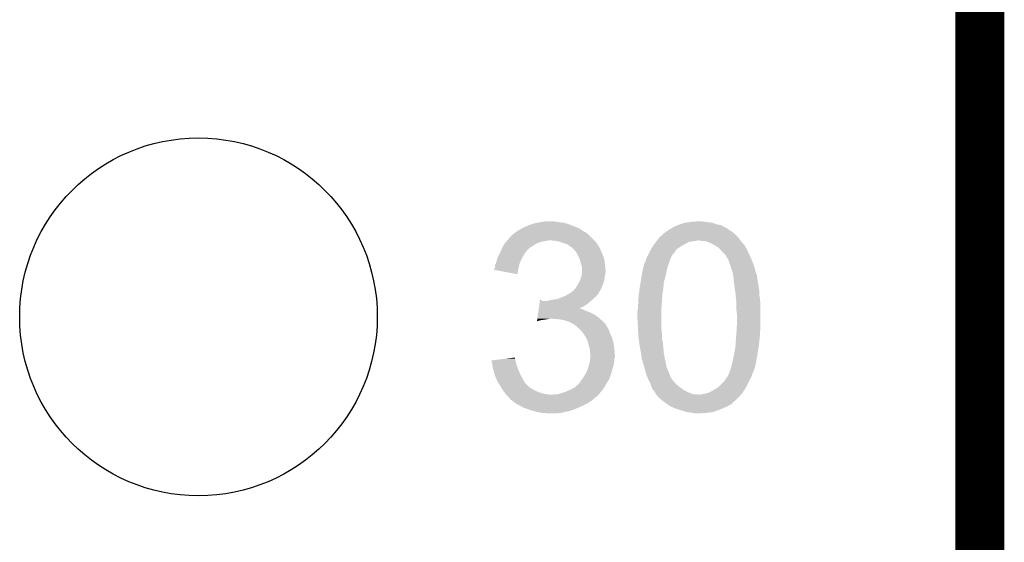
# Model space of a CAD drawing. Extents: x -9 to 122, y -9 to 65.
# Tile 282 of 308: x 116.52 to 121.63, y 28.1 to 30.81. Entities that reach past the tile are written whole.
import ezdxf

# ---------------------------------------------------------------- set-up
doc = ezdxf.new("R2010")
doc.units = 0
doc.layers.get('0').update_dxf_attribs({"linetype": 'CONTINUOUS'})
for name, color, linetype in [('CLICKER_4_FOR_R7FA4M2A_V100_GKO', 14, 'CONTINUOUS'), ('CLICKER_4_FOR_R7FA4M2A_V100_GTO', 12, 'CONTINUOUS'), ('CLICKER_4_FOR_R7FA4M2A_V100_GTS', 13, 'CONTINUOUS')]:
    doc.layers.add(name, color=color, linetype=linetype)

# ---------------------------------------------------------------- blocks, each defined once
blk = doc.blocks.new('ROUND_38')
blk.add_circle((0, 0), 0.9271)

msp = doc.modelspace()

# ---------------------------------------------------------------- linework, layer by layer
at = {"layer": 'CLICKER_4_FOR_R7FA4M2A_V100_GKO', "const_width": 0.254}
msp.add_lwpolyline([(121.5009, -4.96062), (121.5009, 60.833)], dxfattribs=at)
at = {"layer": 'CLICKER_4_FOR_R7FA4M2A_V100_GTO'}
for points in [[(119.23268, 29.76372), (119.253002, 29.76626), (119.3038, 29.76372), (119.288562, 29.76626)], [(120.00738, 29.76372), (120.045478, 29.76626), (120.07342, 29.76372), (120.058182, 29.76626)], [(119.09552, 29.71038), (119.103136, 29.715458), (119.45366, 29.71038), (119.443502, 29.715458)], [(119.103136, 29.715458), (119.110762, 29.72054), (119.443502, 29.715458), (119.43715, 29.72054)], [(119.110762, 29.72054), (119.120914, 29.725618), (119.43715, 29.72054), (119.430802, 29.725618)], [(119.120914, 29.725618), (119.120918, 29.72562), (119.430802, 29.725618), (119.430798, 29.72562)], [(119.120918, 29.72562), (119.125144, 29.728156), (119.430798, 29.72562), (119.423196, 29.728156)], [(119.125144, 29.728156), (119.12935, 29.730678), (119.423196, 29.728156), (119.42318, 29.730678)], [(119.12935, 29.730678), (119.129386, 29.7307), (119.42318, 29.730678), (119.420644, 29.7307)], [(119.129386, 29.7307), (119.133622, 29.73324), (119.420644, 29.7307), (119.414296, 29.73324)], [(119.133622, 29.73324), (119.161562, 29.745942), (119.414296, 29.73324), (119.38254, 29.745942)], [(119.161562, 29.745942), (119.178074, 29.751022), (119.38254, 29.745942), (119.36984, 29.751022)], [(119.178074, 29.751022), (119.19458, 29.7561), (119.36984, 29.751022), (119.352912, 29.7561)], [(119.19458, 29.7561), (119.20728, 29.75864), (119.352912, 29.7561), (119.344442, 29.75864)], [(119.20728, 29.75864), (119.21998, 29.76118), (119.344442, 29.75864), (119.32158, 29.76118)], [(119.21998, 29.76118), (119.23268, 29.76372), (119.32158, 29.76118), (119.3038, 29.76372)], [(119.870234, 29.710386), (119.88038, 29.715462), (120.218192, 29.710386), (120.210578, 29.715462)], [(119.88038, 29.715462), (119.88546, 29.72054), (120.210578, 29.715462), (120.20296, 29.72054)], [(119.88546, 29.72054), (119.888004, 29.72308), (120.20296, 29.72054), (120.199574, 29.72308)], [(119.888004, 29.72308), (119.895622, 29.725622), (120.199574, 29.72308), (120.196184, 29.725622)], [(119.895622, 29.725622), (119.899682, 29.72816), (120.196184, 29.725622), (120.1928, 29.72816)], [(119.899682, 29.72816), (119.907804, 29.733236), (120.1928, 29.72816), (120.185186, 29.733236)], [(119.907804, 29.733236), (119.90781, 29.73324), (120.185186, 29.733236), (120.182646, 29.73324)], [(119.90781, 29.73324), (119.91594, 29.73832), (120.182646, 29.73324), (120.173502, 29.73832)], [(119.91594, 29.73832), (119.934988, 29.74594), (120.173502, 29.73832), (120.159784, 29.74594)], [(119.934988, 29.74594), (119.941338, 29.74848), (120.159784, 29.74594), (120.147084, 29.74848)], [(119.941338, 29.74848), (119.948958, 29.75102), (120.147084, 29.74848), (120.134382, 29.75102)], [(119.948958, 29.75102), (119.971814, 29.758638), (120.134382, 29.75102), (120.114064, 29.758638)], [(119.971814, 29.758638), (119.971822, 29.75864), (120.114064, 29.758638), (120.114048, 29.75864)], [(119.971822, 29.75864), (119.9896, 29.76118), (120.114048, 29.75864), (120.0912, 29.76118)], [(119.9896, 29.76118), (120.00738, 29.76372), (120.0912, 29.76118), (120.07342, 29.76372)], [(119.046568, 29.66212), (119.048646, 29.66466), (119.235218, 29.66212), (119.253, 29.66466)], [(119.048646, 29.66466), (119.050724, 29.6672), (119.253, 29.66466), (119.265698, 29.6672)], [(119.050724, 29.6672), (119.05488, 29.672278), (119.501922, 29.6672), (119.496844, 29.672278)], [(119.05488, 29.672278), (119.073358, 29.692602), (119.496844, 29.672278), (119.47652, 29.692602)], [(119.073358, 29.692602), (119.080286, 29.70022), (119.47652, 29.692602), (119.467632, 29.70022)], [(119.080286, 29.70022), (119.082826, 29.700226), (119.467632, 29.70022), (119.467626, 29.700226)], [(119.082826, 29.700226), (119.085364, 29.702762), (119.467626, 29.700226), (119.464666, 29.702762)], [(119.085364, 29.702762), (119.09044, 29.705302), (119.464666, 29.702762), (119.461702, 29.705302)], [(119.09044, 29.705302), (119.092978, 29.70784), (119.461702, 29.705302), (119.45874, 29.70784)], [(119.092978, 29.70784), (119.09552, 29.71038), (119.45874, 29.70784), (119.45366, 29.71038)], [(119.301258, 29.66466), (119.275862, 29.6672), (119.504462, 29.66466), (119.501922, 29.6672)], [(119.324118, 29.65958), (119.301258, 29.66466), (119.50954, 29.65958), (119.504462, 29.66466)], [(119.823992, 29.66212), (119.826024, 29.664662), (120.015, 29.66212), (120.030242, 29.664662)], [(119.826024, 29.664662), (119.828056, 29.6672), (120.030242, 29.664662), (120.035324, 29.6672)], [(119.828056, 29.6672), (119.840246, 29.682438), (120.26011, 29.6672), (120.24868, 29.682438)], [(119.840246, 29.682438), (119.84228, 29.68498), (120.24868, 29.682438), (120.24614, 29.68498)], [(119.84228, 29.68498), (119.856396, 29.697682), (120.24614, 29.68498), (120.233438, 29.697682)], [(119.856396, 29.697682), (119.867686, 29.70784), (120.233438, 29.697682), (120.22125, 29.70784)], [(119.867686, 29.70784), (119.87022, 29.707862), (120.22125, 29.70784), (120.221222, 29.707862)], [(119.87022, 29.707862), (119.870232, 29.71038), (120.221222, 29.707862), (120.2182, 29.71038)], [(119.870232, 29.71038), (119.870234, 29.710386), (120.2182, 29.71038), (120.218192, 29.710386)], [(120.058182, 29.66466), (120.042938, 29.6672), (120.262016, 29.66466), (120.26011, 29.6672)], [(120.075964, 29.664658), (120.058182, 29.66466), (120.262018, 29.664658), (120.262016, 29.66466)], [(120.08231, 29.66212), (120.075964, 29.664658), (120.26392, 29.66212), (120.262018, 29.664658)], [(119.01424, 29.60624), (119.01678, 29.61132), (119.14632, 29.60624), (119.15013, 29.61132)], [(119.01678, 29.61132), (119.019122, 29.616398), (119.15013, 29.61132), (119.15394, 29.616398)], [(119.019122, 29.616398), (119.02264, 29.624018), (119.15394, 29.616398), (119.161558, 29.624018)], [(119.02264, 29.624018), (119.028504, 29.63672), (119.161558, 29.624018), (119.179342, 29.63672)], [(119.028504, 29.63672), (119.032022, 29.64434), (119.179342, 29.63672), (119.191534, 29.64434)], [(119.032022, 29.64434), (119.036176, 29.649418), (119.191534, 29.64434), (119.19966, 29.649418)], [(119.036176, 29.649418), (119.042412, 29.65704), (119.19966, 29.649418), (119.217438, 29.65704)], [(119.042412, 29.65704), (119.046568, 29.66212), (119.217438, 29.65704), (119.235218, 29.66212)], [(119.34444, 29.65196), (119.324118, 29.65958), (119.51462, 29.65196), (119.50954, 29.65958)], [(119.362218, 29.646882), (119.34444, 29.65196), (119.518004, 29.646882), (119.51462, 29.65196)], [(119.37492, 29.63672), (119.362218, 29.646882), (119.524778, 29.63672), (119.518004, 29.646882)], [(119.374928, 29.636716), (119.37492, 29.63672), (119.52478, 29.636716), (119.524778, 29.63672)], [(119.380012, 29.634174), (119.374928, 29.636716), (119.524786, 29.634174), (119.52478, 29.636716)], [(119.385074, 29.631642), (119.380012, 29.634174), (119.527318, 29.631642), (119.524786, 29.634174)], [(119.386774, 29.629096), (119.385074, 29.631642), (119.52986, 29.629096), (119.527318, 29.631642)], [(119.390156, 29.624028), (119.386774, 29.629096), (119.531888, 29.624028), (119.52986, 29.629096)], [(119.392692, 29.62402), (119.390156, 29.624028), (119.531892, 29.62402), (119.531888, 29.624028)], [(119.399228, 29.6164), (119.392692, 29.62402), (119.53494, 29.6164), (119.531892, 29.62402)], [(119.40794, 29.60624), (119.399228, 29.6164), (119.539296, 29.60624), (119.53494, 29.6164)], [(119.79021, 29.608782), (119.796562, 29.621484), (119.921022, 29.608782), (119.928644, 29.621484)], [(119.796562, 29.621484), (119.80037, 29.6291), (119.928644, 29.621484), (119.94134, 29.6291)], [(119.80037, 29.6291), (119.801642, 29.63164), (119.94134, 29.6291), (119.944724, 29.63164)], [(119.801642, 29.63164), (119.805336, 29.636722), (119.944724, 29.63164), (119.9515, 29.636722)], [(119.805336, 29.636722), (119.81457, 29.64942), (119.9515, 29.636722), (119.97436, 29.64942)], [(119.81457, 29.64942), (119.82196, 29.65958), (119.97436, 29.64942), (119.994684, 29.65958)], [(119.82196, 29.65958), (119.823992, 29.66212), (119.994684, 29.65958), (120.015, 29.66212)], [(120.10136, 29.6545), (120.08231, 29.66212), (120.270586, 29.6545), (120.26392, 29.66212)], [(120.126758, 29.6418), (120.10136, 29.6545), (120.281696, 29.6418), (120.270586, 29.6545)], [(120.126768, 29.641794), (120.126758, 29.6418), (120.2817, 29.641794), (120.281696, 29.6418)], [(120.130832, 29.639254), (120.126768, 29.641794), (120.281704, 29.639254), (120.2817, 29.641794)], [(120.143012, 29.631642), (120.130832, 29.639254), (120.28678, 29.631642), (120.281704, 29.639254)], [(120.147082, 29.629098), (120.143012, 29.631642), (120.288306, 29.629098), (120.28678, 29.631642)], [(120.15579, 29.618938), (120.147082, 29.629098), (120.2944, 29.618938), (120.288306, 29.629098)], [(120.162318, 29.61132), (120.15579, 29.618938), (120.297666, 29.61132), (120.2944, 29.618938)], [(120.172478, 29.60116), (120.162318, 29.61132), (120.30202, 29.60116), (120.297666, 29.61132)], [(118.99392, 29.555438), (118.999252, 29.573218), (119.118094, 29.555438), (119.126, 29.573218)], [(118.999252, 29.573218), (119.00154, 29.58084), (119.126, 29.573218), (119.130354, 29.58084)], [(119.00154, 29.58084), (119.00662, 29.591002), (119.130354, 29.58084), (119.136162, 29.591002)], [(119.00662, 29.591002), (119.01424, 29.60624), (119.136162, 29.591002), (119.14632, 29.60624)], [(119.4181, 29.588462), (119.40794, 29.60624), (119.546914, 29.588462), (119.539296, 29.60624)], [(119.421368, 29.580838), (119.4181, 29.588462), (119.55018, 29.580838), (119.546914, 29.588462)], [(119.42572, 29.570682), (119.421368, 29.580838), (119.55272, 29.570682), (119.55018, 29.580838)], [(119.428624, 29.560518), (119.42572, 29.570682), (119.55526, 29.560518), (119.55272, 29.570682)], [(119.4308, 29.5529), (119.428624, 29.560518), (119.556022, 29.5529), (119.55526, 29.560518)], [(119.76608, 29.555442), (119.768618, 29.56306), (119.89054, 29.555442), (119.893588, 29.56306)], [(119.768618, 29.56306), (119.77116, 29.573222), (119.893588, 29.56306), (119.897652, 29.573222)], [(119.77116, 29.573222), (119.774968, 29.58084), (119.897652, 29.573222), (119.9007, 29.58084)], [(119.774968, 29.58084), (119.77624, 29.58338), (119.9007, 29.58084), (119.90197, 29.58338)], [(119.77624, 29.58338), (119.777652, 29.585922), (119.90197, 29.58338), (119.903242, 29.585922)], [(119.777652, 29.585922), (119.781884, 29.593542), (119.903242, 29.585922), (119.908322, 29.593542)], [(119.781884, 29.593542), (119.783296, 29.596082), (119.908322, 29.593542), (119.910862, 29.596082)], [(119.783296, 29.596082), (119.78894, 29.60624), (119.910862, 29.596082), (119.918988, 29.60624)], [(119.78894, 29.60624), (119.79021, 29.608782), (119.918988, 29.60624), (119.921022, 29.608782)], [(120.18518, 29.588454), (120.172478, 29.60116), (120.308374, 29.588454), (120.30202, 29.60116)], [(120.185184, 29.585914), (120.18518, 29.588454), (120.309644, 29.585914), (120.308374, 29.588454)], [(120.188568, 29.58084), (120.185184, 29.585914), (120.31218, 29.58084), (120.309644, 29.585914)], [(120.19534, 29.57068), (120.188568, 29.58084), (120.316244, 29.57068), (120.31218, 29.58084)], [(120.201056, 29.55544), (120.19534, 29.57068), (120.32234, 29.55544), (120.316244, 29.57068)], [(118.981232, 29.514824), (118.985028, 29.52242), (119.106948, 29.514824), (119.10822, 29.52242)], [(119.103118, 29.491944), (118.981232, 29.514824), (119.103118, 29.491944), (119.106948, 29.514824)], [(118.985028, 29.52242), (118.9863, 29.524964), (119.10822, 29.52242), (119.108912, 29.524964)], [(118.9863, 29.532582), (118.988842, 29.542742), (119.11099, 29.532582), (119.11376, 29.542742)], [(118.9863, 29.524964), (118.9863, 29.532582), (119.108912, 29.524964), (119.11099, 29.532582)], [(118.988842, 29.542742), (118.991888, 29.55036), (119.11376, 29.542742), (119.115838, 29.55036)], [(118.991888, 29.55036), (118.99392, 29.555438), (119.115838, 29.55036), (119.118094, 29.555438)], [(119.43588, 29.537658), (119.4308, 29.5529), (119.557548, 29.537658), (119.556022, 29.5529)], [(119.436516, 29.53512), (119.43588, 29.537658), (119.5578, 29.53512), (119.557548, 29.537658)], [(119.43842, 29.527502), (119.436516, 29.53512), (119.558648, 29.527502), (119.5578, 29.53512)], [(119.43842, 29.512258), (119.43842, 29.527502), (119.56034, 29.512258), (119.558648, 29.527502)], [(119.43842, 29.502098), (119.43842, 29.512258), (119.56034, 29.502098), (119.56034, 29.512258)], [(119.75084, 29.50464), (119.755284, 29.52242), (119.875934, 29.50464), (119.88038, 29.52242)], [(119.755284, 29.52242), (119.759728, 29.5402), (119.88038, 29.52242), (119.88546, 29.5402)], [(119.759728, 29.5402), (119.761, 29.545282), (119.88546, 29.5402), (119.887154, 29.545282)], [(119.761, 29.545282), (119.761006, 29.547826), (119.887154, 29.545282), (119.888002, 29.547826)], [(119.761006, 29.547826), (119.763542, 29.550364), (119.888002, 29.547826), (119.888848, 29.550364)], [(119.763542, 29.550364), (119.766078, 29.55544), (119.888848, 29.550364), (119.89054, 29.55544)], [(119.766078, 29.55544), (119.76608, 29.555442), (119.89054, 29.55544), (119.89054, 29.555442)], [(120.20296, 29.55036), (120.201056, 29.55544), (120.324188, 29.55036), (120.32234, 29.55544)], [(120.210582, 29.527498), (120.20296, 29.55036), (120.3325, 29.527498), (120.324188, 29.55036)], [(120.2182, 29.504638), (120.210582, 29.527498), (120.338216, 29.504638), (120.3325, 29.527498)], [(119.425716, 29.456376), (119.42826, 29.461462), (119.552718, 29.456376), (119.553444, 29.461462)], [(119.42826, 29.461462), (119.432492, 29.47416), (119.553444, 29.461462), (119.55526, 29.47416)], [(119.432492, 29.47416), (119.43588, 29.48432), (119.55526, 29.47416), (119.556952, 29.48432)], [(119.43588, 29.48432), (119.436726, 29.4894), (119.556952, 29.48432), (119.5578, 29.4894)], [(119.436726, 29.4894), (119.43842, 29.499562), (119.5578, 29.4894), (119.559832, 29.499562)], [(119.43842, 29.499562), (119.43842, 29.502098), (119.559832, 29.499562), (119.56034, 29.502098)], [(119.74322, 29.45638), (119.746428, 29.476698), (119.864122, 29.45638), (119.87022, 29.476698)], [(119.746428, 29.476698), (119.750438, 29.5021), (119.87022, 29.476698), (119.8753, 29.5021)], [(119.750438, 29.5021), (119.75084, 29.50464), (119.8753, 29.5021), (119.875934, 29.50464)], [(120.219726, 29.497018), (120.2182, 29.504638), (120.34012, 29.497018), (120.338216, 29.504638)], [(120.220234, 29.494474), (120.219726, 29.497018), (120.340126, 29.494474), (120.34012, 29.497018)], [(120.22125, 29.489394), (120.220234, 29.494474), (120.3452, 29.489394), (120.340126, 29.494474)], [(120.222774, 29.481778), (120.22125, 29.489394), (120.3452, 29.481778), (120.3452, 29.489394)], [(120.22328, 29.47924), (120.222774, 29.481778), (120.345836, 29.47924), (120.3452, 29.481778)], [(120.223974, 29.471618), (120.22328, 29.47924), (120.34774, 29.471618), (120.345836, 29.47924)], [(120.224666, 29.463998), (120.223974, 29.471618), (120.34774, 29.463998), (120.34774, 29.471618)], [(120.22582, 29.4513), (120.224666, 29.463998), (120.35028, 29.4513), (120.34774, 29.463998)], [(119.385082, 29.4005), (119.395242, 29.408122), (119.527956, 29.4005), (119.532718, 29.408122)], [(119.395242, 29.408122), (119.401332, 29.415738), (119.532718, 29.408122), (119.537478, 29.415738)], [(119.401332, 29.415738), (119.4054, 29.420822), (119.537478, 29.415738), (119.539384, 29.420822)], [(119.4054, 29.420822), (119.418098, 29.44114), (119.539384, 29.420822), (119.547004, 29.44114)], [(119.418098, 29.44114), (119.425716, 29.456376), (119.547004, 29.44114), (119.552718, 29.456376)], [(119.73291, 29.3878), (119.7356, 29.41066), (119.85498, 29.3878), (119.858496, 29.41066)], [(119.7356, 29.41066), (119.737292, 29.420818), (119.858496, 29.41066), (119.86006, 29.420818)], [(119.737292, 29.420818), (119.742372, 29.451302), (119.86006, 29.420818), (119.8626, 29.451302)], [(119.742372, 29.451302), (119.74322, 29.45638), (119.8626, 29.451302), (119.864122, 29.45638)], [(120.230176, 29.42082), (120.22582, 29.4513), (120.35536, 29.42082), (120.35028, 29.4513)], [(120.232716, 29.403038), (120.230176, 29.42082), (120.3579, 29.403038), (120.35536, 29.42082)], [(119.265702, 29.35478), (119.283482, 29.35986), (119.48668, 29.35478), (119.49176, 29.35986)], [(119.283482, 29.35986), (119.306342, 29.362402), (119.49176, 29.35986), (119.494302, 29.362402)], [(119.306342, 29.362402), (119.321576, 29.36748), (119.494302, 29.362402), (119.49938, 29.36748)], [(119.321576, 29.36748), (119.329198, 29.37002), (119.49938, 29.36748), (119.502554, 29.37002)], [(119.329198, 29.37002), (119.346338, 29.377638), (119.502554, 29.37002), (119.512078, 29.377638)], [(119.346338, 29.377638), (119.35206, 29.38018), (119.512078, 29.377638), (119.513984, 29.38018)], [(119.35206, 29.38018), (119.365774, 29.387798), (119.513984, 29.38018), (119.5197, 29.387798)], [(119.365774, 29.387798), (119.374914, 29.392874), (119.5197, 29.387798), (119.524774, 29.392874)], [(119.374914, 29.392874), (119.374926, 29.39288), (119.524774, 29.392874), (119.524774, 29.39288)], [(119.374926, 29.39288), (119.377466, 29.392886), (119.524774, 29.39288), (119.524774, 29.392886)], [(119.377466, 29.392886), (119.379996, 29.395416), (119.524774, 29.392886), (119.52478, 29.395416)], [(119.379996, 29.395416), (119.385082, 29.4005), (119.52478, 29.395416), (119.527956, 29.4005)], [(119.73052, 29.36748), (119.73291, 29.3878), (119.853624, 29.36748), (119.85498, 29.3878)], [(119.73052, 29.347162), (119.73052, 29.36748), (119.85227, 29.347162), (119.853624, 29.36748)], [(120.23344, 29.39796), (120.232716, 29.403038), (120.3579, 29.39796), (120.3579, 29.403038)], [(120.234966, 29.38272), (120.23344, 29.39796), (120.3579, 29.38272), (120.3579, 29.39796)], [(120.236744, 29.36494), (120.234966, 29.38272), (120.36044, 29.36494), (120.3579, 29.38272)], [(120.23852, 29.347162), (120.236744, 29.36494), (120.362416, 29.347162), (120.36044, 29.36494)], [(119.212732, 29.30398), (119.213822, 29.311598), (119.45366, 29.30398), (119.438424, 29.311598)], [(119.213822, 29.3116), (119.214186, 29.314138), (119.433344, 29.3116), (119.428264, 29.314138)], [(119.213822, 29.311598), (119.213822, 29.3116), (119.438424, 29.311598), (119.433344, 29.3116)], [(119.214186, 29.31414), (119.216002, 29.326842), (119.425806, 29.31414), (119.44858, 29.326842)], [(119.214186, 29.314138), (119.214186, 29.31414), (119.428264, 29.314138), (119.425806, 29.31414)], [(119.216002, 29.326842), (119.217818, 29.33954), (119.44858, 29.326842), (119.468898, 29.33954)], [(119.217818, 29.33954), (119.219636, 29.35224), (119.468898, 29.33954), (119.483716, 29.35224)], [(119.219636, 29.35224), (119.219998, 29.354778), (119.232684, 29.35224), (119.225062, 29.354778)], [(119.219998, 29.354778), (119.22, 29.35478), (119.225062, 29.354778), (119.22, 29.35478)], [(119.250462, 29.35224), (119.265702, 29.35478), (119.483716, 29.35224), (119.48668, 29.35478)], [(119.72544, 29.296362), (119.727978, 29.3116), (119.8499, 29.296362), (119.8499, 29.3116)], [(119.727978, 29.3116), (119.72798, 29.311602), (119.8499, 29.3116), (119.8499, 29.311602)], [(119.72798, 29.32684), (119.73052, 29.347162), (119.850916, 29.32684), (119.85227, 29.347162)], [(119.72798, 29.311602), (119.72798, 29.32684), (119.8499, 29.311602), (119.850916, 29.32684)], [(120.23852, 29.342078), (120.23852, 29.347162), (120.36298, 29.342078), (120.362416, 29.347162)], [(120.23852, 29.30652), (120.23852, 29.342078), (120.36298, 29.30652), (120.36298, 29.342078)], [(120.24106, 29.288738), (120.23852, 29.30652), (120.36298, 29.288738), (120.36298, 29.30652)], [(119.205466, 29.25318), (119.205828, 29.25572), (119.222518, 29.25318), (119.2403, 29.25572)], [(119.205828, 29.25572), (119.206192, 29.25826), (119.2403, 29.25572), (119.25554, 29.25826)], [(119.206192, 29.25826), (119.206556, 29.2608), (119.25554, 29.25826), (119.268238, 29.2608)], [(119.206556, 29.2608), (119.208008, 29.27096), (119.531314, 29.2608), (119.519702, 29.27096)], [(119.208008, 29.27096), (119.210188, 29.286198), (119.519702, 29.27096), (119.496842, 29.286198)], [(119.210188, 29.286198), (119.211642, 29.29636), (119.496842, 29.286198), (119.47398, 29.29636)], [(119.211642, 29.29636), (119.212732, 29.30398), (119.47398, 29.29636), (119.45366, 29.30398)], [(119.319042, 29.25826), (119.288562, 29.2608), (119.534218, 29.25826), (119.531314, 29.2608)], [(119.34697, 29.253182), (119.319042, 29.25826), (119.54002, 29.253182), (119.534218, 29.25826)], [(119.72544, 29.265878), (119.72544, 29.296362), (119.8499, 29.265878), (119.8499, 29.296362)], [(119.72798, 29.21762), (119.72544, 29.265878), (119.8499, 29.21762), (119.8499, 29.265878)], [(120.24106, 29.2227), (120.24106, 29.288738), (120.36298, 29.2227), (120.36298, 29.288738)], [(119.204744, 29.248132), (119.205466, 29.25318), (119.204744, 29.248132), (119.222518, 29.25318)], [(119.34698, 29.25318), (119.34697, 29.253182), (119.540022, 29.25318), (119.54002, 29.253182)], [(119.369838, 29.24556), (119.34698, 29.25318), (119.547642, 29.24556), (119.540022, 29.25318)], [(119.390158, 29.2354), (119.369838, 29.24556), (119.5578, 29.2354), (119.547642, 29.24556)], [(119.393976, 29.232856), (119.390158, 29.2354), (119.560342, 29.232856), (119.5578, 29.2354)], [(119.401594, 29.227778), (119.393976, 29.232856), (119.562882, 29.227778), (119.560342, 29.232856)], [(119.4054, 29.22524), (119.401594, 29.227778), (119.564576, 29.22524), (119.562882, 29.227778)], [(119.410478, 29.220162), (119.4054, 29.22524), (119.56796, 29.220162), (119.564576, 29.22524)], [(119.415558, 29.215082), (119.410478, 29.220162), (119.571008, 29.215082), (119.56796, 29.220162)], [(119.42318, 29.21), (119.415558, 29.215082), (119.574058, 29.21), (119.571008, 29.215082)], [(119.42572, 29.207462), (119.42318, 29.21), (119.57558, 29.207462), (119.574058, 29.21)], [(119.425722, 29.20746), (119.42572, 29.207462), (119.575582, 29.20746), (119.57558, 29.207462)], [(119.4435, 29.187142), (119.425722, 29.20746), (119.5832, 29.187142), (119.575582, 29.20746)], [(119.728404, 29.210002), (119.72798, 29.21762), (119.8499, 29.210002), (119.8499, 29.21762)], [(119.729674, 29.18714), (119.728404, 29.210002), (119.85244, 29.18714), (119.8499, 29.210002)], [(120.238688, 29.187138), (120.240044, 29.20746), (120.36044, 29.187138), (120.36298, 29.20746)], [(120.240044, 29.20746), (120.24106, 29.2227), (120.36298, 29.20746), (120.36298, 29.2227)], [(119.443502, 29.18714), (119.4435, 29.187142), (119.5832, 29.18714), (119.5832, 29.187142)], [(119.458738, 29.164282), (119.443502, 29.18714), (119.593362, 29.164282), (119.5832, 29.18714)], [(119.45874, 29.16428), (119.458738, 29.164282), (119.593362, 29.16428), (119.593362, 29.164282)], [(119.468898, 29.141422), (119.45874, 29.16428), (119.600218, 29.141422), (119.593362, 29.16428)], [(119.73052, 29.1719), (119.729674, 29.18714), (119.85244, 29.1719), (119.85244, 29.18714)], [(119.731716, 29.161742), (119.73052, 29.1719), (119.85244, 29.161742), (119.85244, 29.1719)], [(119.734704, 29.136342), (119.731716, 29.161742), (119.85752, 29.136342), (119.85244, 29.161742)], [(120.234164, 29.12364), (120.23743, 29.16936), (120.35536, 29.12364), (120.36044, 29.16936)], [(120.23743, 29.16936), (120.23852, 29.1846), (120.36044, 29.16936), (120.36044, 29.1846)], [(120.23852, 29.1846), (120.238688, 29.187138), (120.36044, 29.1846), (120.36044, 29.187138)], [(119.469464, 29.13888), (119.468898, 29.141422), (119.60098, 29.13888), (119.600218, 29.141422)], [(119.47398, 29.118558), (119.469464, 29.13888), (119.604368, 29.118558), (119.60098, 29.13888)], [(119.476884, 29.108402), (119.47398, 29.118558), (119.60606, 29.108402), (119.604368, 29.118558)], [(119.47906, 29.100784), (119.476884, 29.108402), (119.606606, 29.100784), (119.60606, 29.108402)], [(119.47906, 29.085544), (119.47906, 29.100784), (119.607694, 29.085544), (119.606606, 29.100784)], [(119.7356, 29.12872), (119.734704, 29.136342), (119.858246, 29.12872), (119.85752, 29.136342)], [(119.74322, 29.08808), (119.7356, 29.12872), (119.862118, 29.08808), (119.858246, 29.12872)], [(120.22836, 29.08554), (120.23344, 29.113478), (120.349344, 29.08554), (120.353754, 29.113478)], [(120.23344, 29.113478), (120.234164, 29.12364), (120.353754, 29.113478), (120.35536, 29.12364)], [(118.968542, 29.0449), (119.009206, 29.049976), (119.092982, 29.0449), (119.09298, 29.049976)], [(119.009206, 29.049976), (119.049902, 29.055056), (119.09298, 29.049976), (119.090442, 29.055056)], [(119.049902, 29.055056), (119.09044, 29.060116), (119.090442, 29.055056), (119.09044, 29.060116)], [(119.481598, 29.080464), (119.47906, 29.085544), (119.608056, 29.080464), (119.607694, 29.085544)], [(119.47927, 29.042358), (119.480116, 29.052516), (119.60606, 29.042358), (119.60606, 29.052516)], [(119.480116, 29.052516), (119.480752, 29.060138), (119.60606, 29.052516), (119.608598, 29.060138)], [(119.480752, 29.060138), (119.4816, 29.070298), (119.608598, 29.060138), (119.608598, 29.070298)], [(119.4816, 29.072842), (119.481598, 29.080464), (119.6086, 29.072842), (119.608056, 29.080464)], [(119.4816, 29.070298), (119.4816, 29.072842), (119.608598, 29.070298), (119.6086, 29.072842)], [(119.743948, 29.082998), (119.74322, 29.08808), (119.8626, 29.082998), (119.862118, 29.08808)], [(119.747938, 29.05506), (119.743948, 29.082998), (119.86768, 29.05506), (119.8626, 29.082998)], [(119.7483, 29.052522), (119.747938, 29.05506), (119.868188, 29.052522), (119.86768, 29.05506)], [(119.755336, 29.02966), (119.7483, 29.052522), (119.87276, 29.02966), (119.868188, 29.052522)], [(120.2182, 29.03728), (120.22328, 29.06014), (120.341016, 29.03728), (120.34505, 29.06014)], [(120.22328, 29.06014), (120.226328, 29.07538), (120.34505, 29.06014), (120.34774, 29.07538)], [(120.226328, 29.07538), (120.22836, 29.08554), (120.34774, 29.07538), (120.349344, 29.08554)], [(118.969106, 29.042358), (118.968542, 29.0449), (119.092982, 29.042358), (119.092982, 29.0449)], [(118.97079, 29.03474), (118.969106, 29.042358), (119.095518, 29.03474), (119.092982, 29.042358)], [(118.97304, 29.024578), (118.97079, 29.03474), (119.098062, 29.024578), (119.095518, 29.03474)], [(118.9736, 29.022038), (118.97304, 29.024578), (119.099016, 29.022038), (119.098062, 29.024578)], [(118.975824, 29.00426), (118.9736, 29.022038), (119.10568, 29.00426), (119.099016, 29.022038)], [(118.97614, 29.001722), (118.975824, 29.00426), (119.106696, 29.001722), (119.10568, 29.00426)], [(118.983284, 28.97886), (118.97614, 29.001722), (119.11584, 28.97886), (119.106696, 29.001722)], [(119.46382, 28.989022), (119.467204, 28.99918), (119.592774, 28.989022), (119.5959, 28.99918)], [(119.467204, 28.99918), (119.471438, 29.01188), (119.5959, 28.99918), (119.600132, 29.01188)], [(119.471438, 29.01188), (119.47213, 29.014418), (119.600132, 29.01188), (119.600978, 29.014418)], [(119.47213, 29.014418), (119.476288, 29.02966), (119.600978, 29.014418), (119.60352, 29.02966)], [(119.476288, 29.02966), (119.47906, 29.039822), (119.60352, 29.02966), (119.605552, 29.039822)], [(119.47906, 29.039822), (119.47927, 29.042358), (119.605552, 29.039822), (119.60606, 29.042358)], [(119.75846, 29.0195), (119.755336, 29.02966), (119.875018, 29.0195), (119.87276, 29.02966)], [(119.761924, 29.006802), (119.75846, 29.0195), (119.87784, 29.006802), (119.875018, 29.0195)], [(119.76608, 28.99156), (119.761924, 29.006802), (119.884614, 28.99156), (119.87784, 29.006802)], [(120.204652, 28.98902), (120.20804, 28.99918), (120.32742, 28.98902), (120.331228, 28.99918)], [(120.20804, 28.99918), (120.210942, 29.009338), (120.331228, 28.99918), (120.335038, 29.009338)], [(120.210942, 29.009338), (120.21312, 29.01696), (120.335038, 29.009338), (120.336732, 29.01696)], [(120.21312, 29.01696), (120.21693, 29.0322), (120.336732, 29.01696), (120.34012, 29.0322)], [(120.21693, 29.0322), (120.2182, 29.03728), (120.34012, 29.0322), (120.341016, 29.03728)], [(118.988838, 28.961082), (118.983284, 28.97886), (119.12473, 28.961082), (119.11584, 28.97886)], [(118.992358, 28.95346), (118.988838, 28.961082), (119.12854, 28.95346), (119.12473, 28.961082)], [(119.002908, 28.9306), (118.992358, 28.95346), (119.141242, 28.9306), (119.12854, 28.95346)], [(119.436894, 28.945838), (119.44096, 28.95092), (119.578118, 28.945838), (119.580024, 28.95092)], [(119.44096, 28.95092), (119.451118, 28.966158), (119.580024, 28.95092), (119.58574, 28.966158)], [(119.451118, 28.96616), (119.46382, 28.989022), (119.585742, 28.96616), (119.592774, 28.989022)], [(119.451118, 28.966158), (119.451118, 28.96616), (119.58574, 28.966158), (119.585742, 28.96616)], [(119.768366, 28.98394), (119.76608, 28.99156), (119.888, 28.98394), (119.884614, 28.99156)], [(119.773698, 28.96616), (119.768366, 28.98394), (119.894668, 28.96616), (119.888, 28.98394)], [(119.774828, 28.96362), (119.773698, 28.96616), (119.89562, 28.96362), (119.894668, 28.96616)], [(119.78273, 28.945842), (119.774828, 28.96362), (119.905778, 28.945842), (119.89562, 28.96362)], [(120.182636, 28.945836), (120.18264, 28.948374), (120.308366, 28.945836), (120.309636, 28.948374)], [(120.18264, 28.948374), (120.190256, 28.955998), (120.309636, 28.948374), (120.313448, 28.955998)], [(120.190256, 28.955998), (120.1928, 28.96362), (120.313448, 28.955998), (120.31726, 28.96362)], [(120.1928, 28.96362), (120.197878, 28.971238), (120.31726, 28.96362), (120.319798, 28.971238)], [(120.197878, 28.971238), (120.200926, 28.978858), (120.319798, 28.971238), (120.32234, 28.978858)], [(120.200926, 28.978858), (120.20296, 28.98394), (120.32234, 28.978858), (120.32488, 28.98394)], [(120.20296, 28.98394), (120.204652, 28.98902), (120.32488, 28.98394), (120.32742, 28.98902)], [(119.00408, 28.92806), (119.002908, 28.9306), (119.143782, 28.92806), (119.141242, 28.9306)], [(119.014242, 28.91282), (119.00408, 28.92806), (119.159022, 28.91282), (119.143782, 28.92806)], [(119.018816, 28.905198), (119.014242, 28.91282), (119.166642, 28.905198), (119.159022, 28.91282)], [(119.027956, 28.88996), (119.018816, 28.905198), (119.192042, 28.88996), (119.166642, 28.905198)], [(119.37492, 28.8925), (119.40032, 28.905202), (119.5451, 28.8925), (119.553038, 28.905202)], [(119.40032, 28.905202), (119.40889, 28.91282), (119.553038, 28.905202), (119.5578, 28.91282)], [(119.40889, 28.91282), (119.42318, 28.92552), (119.5578, 28.91282), (119.565056, 28.92552)], [(119.42318, 28.92552), (119.425722, 28.928064), (119.565056, 28.92552), (119.56651, 28.928064)], [(119.425722, 28.928064), (119.42699, 28.930602), (119.56651, 28.928064), (119.567962, 28.930602)], [(119.42699, 28.930602), (119.4308, 28.93822), (119.567962, 28.930602), (119.57304, 28.93822)], [(119.4308, 28.93822), (119.436894, 28.945838), (119.57304, 28.93822), (119.578118, 28.945838)], [(119.78386, 28.9433), (119.78273, 28.945842), (119.908318, 28.9433), (119.905778, 28.945842)], [(119.78894, 28.933142), (119.78386, 28.9433), (119.91594, 28.933142), (119.908318, 28.9433)], [(119.79402, 28.92298), (119.78894, 28.933142), (119.926102, 28.92298), (119.91594, 28.933142)], [(119.794746, 28.920438), (119.79402, 28.92298), (119.928642, 28.920438), (119.926102, 28.92298)], [(119.798374, 28.90774), (119.794746, 28.920438), (119.94388, 28.90774), (119.928642, 28.920438)], [(119.799098, 28.9052), (119.798374, 28.90774), (119.947268, 28.9052), (119.94388, 28.90774)], [(119.806718, 28.892502), (119.799098, 28.9052), (119.9642, 28.892502), (119.947268, 28.9052)], [(120.11406, 28.88742), (120.139458, 28.902658), (120.27708, 28.88742), (120.286776, 28.902658)], [(120.139458, 28.902658), (120.13946, 28.90266), (120.286776, 28.902658), (120.286778, 28.90266)], [(120.13946, 28.90266), (120.149618, 28.91028), (120.286778, 28.90266), (120.290588, 28.91028)], [(120.149618, 28.91028), (120.17248, 28.93314), (120.290588, 28.91028), (120.302018, 28.93314)], [(120.17248, 28.93314), (120.182636, 28.945836), (120.302018, 28.93314), (120.308366, 28.945836)], [(119.029478, 28.887422), (119.027956, 28.88996), (119.197964, 28.887422), (119.192042, 28.88996)], [(119.03456, 28.88234), (119.029478, 28.887422), (119.20982, 28.88234), (119.197964, 28.887422)], [(119.039638, 28.87726), (119.03456, 28.88234), (119.223368, 28.87726), (119.20982, 28.88234)], [(119.04091, 28.87472), (119.039638, 28.87726), (119.230142, 28.87472), (119.223368, 28.87726)], [(119.04345, 28.86964), (119.04091, 28.87472), (119.255538, 28.86964), (119.230142, 28.87472)], [(119.044718, 28.867104), (119.04345, 28.86964), (119.280898, 28.867104), (119.255538, 28.86964)], [(119.044722, 28.8671), (119.044718, 28.867104), (119.280938, 28.8671), (119.280898, 28.867104)], [(119.054882, 28.85694), (119.044722, 28.8671), (119.514612, 28.85694), (119.523322, 28.8671)], [(119.054888, 28.856934), (119.054882, 28.85694), (119.512074, 28.856934), (119.514612, 28.85694)], [(119.062502, 28.84932), (119.054888, 28.856934), (119.50446, 28.84932), (119.512074, 28.856934)], [(119.065034, 28.846786), (119.062502, 28.84932), (119.500658, 28.846786), (119.50446, 28.84932)], [(119.06504, 28.84425), (119.065034, 28.846786), (119.496854, 28.84425), (119.500658, 28.846786)], [(119.280938, 28.8671), (119.288564, 28.867102), (119.523322, 28.8671), (119.523324, 28.867102)], [(119.288564, 28.867102), (119.293644, 28.86964), (119.523324, 28.867102), (119.5255, 28.86964)], [(119.308882, 28.86964), (119.329198, 28.87472), (119.5255, 28.86964), (119.529856, 28.87472)], [(119.329198, 28.87472), (119.352058, 28.88234), (119.529856, 28.87472), (119.53639, 28.88234)], [(119.352058, 28.88234), (119.374914, 28.892498), (119.53639, 28.88234), (119.5451, 28.892498)], [(119.374914, 28.892498), (119.37492, 28.8925), (119.5451, 28.892498), (119.5451, 28.8925)], [(119.81434, 28.88234), (119.806718, 28.892502), (119.984522, 28.88234), (119.9642, 28.892502)], [(119.816034, 28.8798), (119.81434, 28.88234), (119.9896, 28.8798), (119.984522, 28.88234)], [(119.819418, 28.874722), (119.816034, 28.8798), (120.002296, 28.874722), (119.9896, 28.8798)], [(119.821958, 28.869644), (119.819418, 28.874722), (120.014992, 28.869644), (120.002296, 28.874722)], [(119.82196, 28.869642), (119.821958, 28.869644), (120.014996, 28.869642), (120.014992, 28.869644)], [(119.821962, 28.86964), (119.82196, 28.869642), (120.030238, 28.86964), (120.014996, 28.869642)], [(119.82414, 28.8671), (119.821962, 28.86964), (120.045478, 28.8671), (120.030238, 28.86964)], [(119.837198, 28.85186), (119.82414, 28.8671), (120.248424, 28.85186), (120.26214, 28.8671)], [(119.840162, 28.84932), (119.837198, 28.85186), (120.24614, 28.84932), (120.248424, 28.85186)], [(119.85498, 28.83662), (119.840162, 28.84932), (120.232028, 28.83662), (120.24614, 28.84932)], [(120.053096, 28.8671), (120.058178, 28.869638), (120.26214, 28.8671), (120.264426, 28.869638)], [(120.058178, 28.869638), (120.07342, 28.87218), (120.264426, 28.869638), (120.266712, 28.87218)], [(120.07342, 28.87218), (120.083574, 28.874718), (120.266712, 28.87218), (120.268998, 28.874718)], [(120.083574, 28.874718), (120.093738, 28.877258), (120.268998, 28.874718), (120.270614, 28.877258)], [(120.093738, 28.877258), (120.11406, 28.88742), (120.270614, 28.877258), (120.27708, 28.88742)], [(119.065058, 28.844238), (119.06504, 28.84425), (119.496838, 28.844238), (119.496854, 28.84425)], [(119.075722, 28.836618), (119.065058, 28.844238), (119.489218, 28.836618), (119.496838, 28.844238)], [(119.097048, 28.82138), (119.075722, 28.836618), (119.46382, 28.82138), (119.489218, 28.836618)], [(119.1006, 28.818842), (119.097048, 28.82138), (119.458744, 28.818842), (119.46382, 28.82138)], [(119.11584, 28.81122), (119.1006, 28.818842), (119.4435, 28.81122), (119.458744, 28.818842)], [(119.12473, 28.80614), (119.11584, 28.81122), (119.43334, 28.80614), (119.4435, 28.81122)], [(119.133618, 28.80106), (119.12473, 28.80614), (119.421486, 28.80106), (119.43334, 28.80614)], [(119.162068, 28.7909), (119.133618, 28.80106), (119.39778, 28.7909), (119.421486, 28.80106)], [(119.869206, 28.82646), (119.85498, 28.83662), (120.22074, 28.82646), (120.232028, 28.83662)], [(119.872768, 28.823916), (119.869206, 28.82646), (120.218198, 28.823916), (120.22074, 28.82646)], [(119.879874, 28.81884), (119.872768, 28.823916), (120.215652, 28.81884), (120.218198, 28.823916)], [(119.883432, 28.8163), (119.879874, 28.81884), (120.20804, 28.8163), (120.215652, 28.81884)], [(119.88699, 28.813758), (119.883432, 28.8163), (120.202958, 28.813758), (120.20804, 28.8163)], [(119.89054, 28.811222), (119.88699, 28.813758), (120.199152, 28.811222), (120.202958, 28.813758)], [(119.895624, 28.80868), (119.89054, 28.811222), (120.19534, 28.80868), (120.199152, 28.811222)], [(119.91086, 28.80106), (119.895624, 28.80868), (120.178194, 28.80106), (120.19534, 28.80868)], [(119.916786, 28.79852), (119.91086, 28.80106), (120.17248, 28.79852), (120.178194, 28.80106)], [(119.928638, 28.79344), (119.916786, 28.79852), (120.15978, 28.79344), (120.17248, 28.79852)], [(119.16918, 28.78836), (119.162068, 28.7909), (119.390158, 28.78836), (119.39778, 28.7909)], [(119.18696, 28.78328), (119.16918, 28.78836), (119.374918, 28.78328), (119.390158, 28.78836)], [(119.204738, 28.7782), (119.18696, 28.78328), (119.352058, 28.7782), (119.374918, 28.78328)], [(119.21998, 28.77566), (119.204738, 28.7782), (119.340628, 28.77566), (119.352058, 28.7782)], [(119.232678, 28.77312), (119.21998, 28.77566), (119.329198, 28.77312), (119.340628, 28.77566)], [(119.258078, 28.77058), (119.245378, 28.77312), (119.306338, 28.77058), (119.329198, 28.77312)], [(119.94642, 28.78836), (119.928638, 28.79344), (120.14708, 28.78836), (120.15978, 28.79344)], [(119.9642, 28.78328), (119.94642, 28.78836), (120.133108, 28.78328), (120.14708, 28.78836)], [(119.979438, 28.778202), (119.9642, 28.78328), (120.119142, 28.778202), (120.133108, 28.78328)], [(119.97945, 28.7782), (119.979438, 28.778202), (120.119138, 28.7782), (120.119142, 28.778202)], [(120.00992, 28.77312), (119.97945, 28.7782), (120.08358, 28.77312), (120.119138, 28.7782)], [(120.020078, 28.77058), (120.00992, 28.77312), (120.045482, 28.77058), (120.08358, 28.77312)]]:
    msp.add_solid(points, dxfattribs=at)

# ---------------------------------------------------------------- block references
at = {"layer": 'CLICKER_4_FOR_R7FA4M2A_V100_GTS'}
msp.add_blockref('ROUND_38', (117.4496, 29.27096), dxfattribs=at)

doc.saveas('drawing.dxf')
